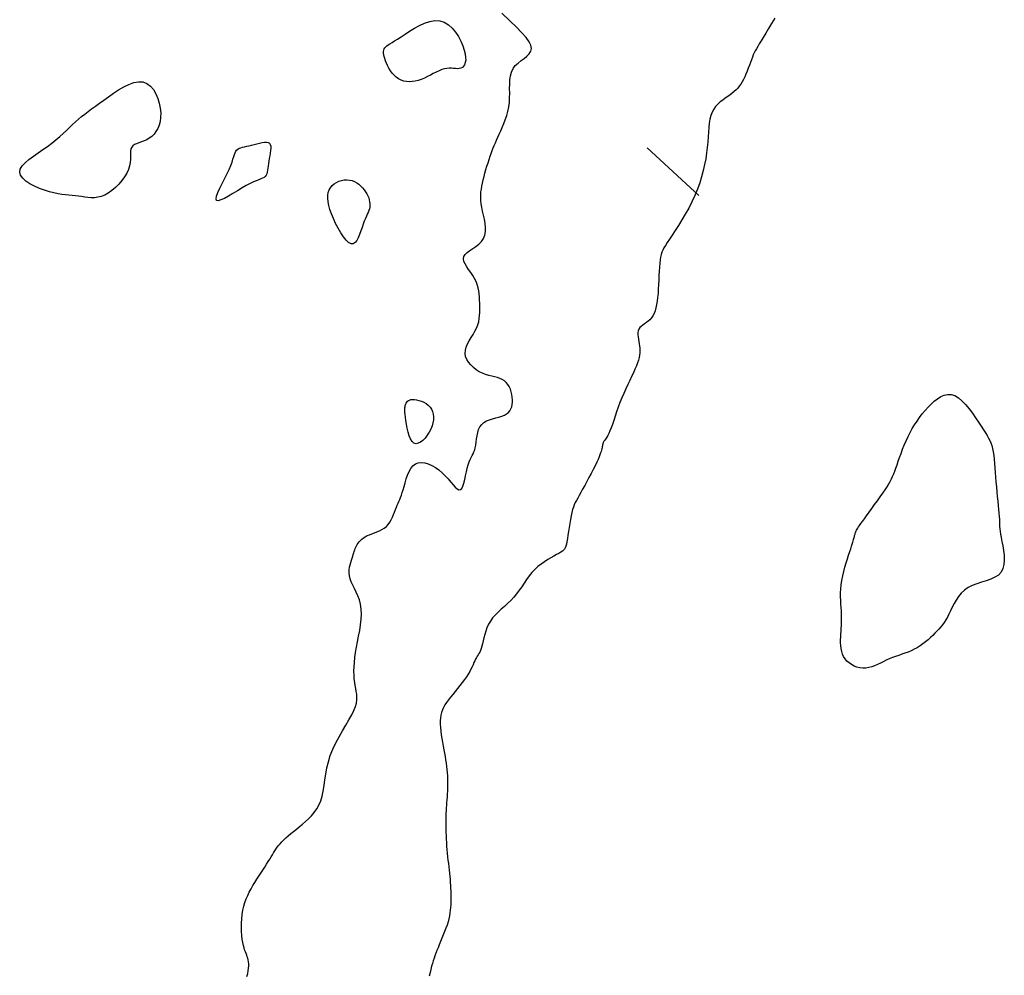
# Model space of a CAD drawing. Header units: millimetres. Extents: x 32690613 to 32693367, y 5343692 to 5344708.
# Tile 761 of 1009: x 32693135 to 32693155, y 5343977 to 5343997. Entities that reach past the tile are written whole.
import ezdxf

# ---------------------------------------------------------------- set-up
doc = ezdxf.new("R2010")
doc.units = ezdxf.units.MM
doc.header["$LTSCALE"] = 20
doc.layers.add('02-DGM_HL_493.00', color=102, linetype='Continuous')

msp = doc.modelspace()

# ---------------------------------------------------------------- linework, layer by layer
at = {"layer": '02-DGM_HL_493.00', "elevation": 493, "flags": 128}
for points in [[(32693139.78, 5343977.441), (32693139.796, 5343977.502), (32693139.807, 5343977.557), (32693139.814, 5343977.608), (32693139.817, 5343977.655), (32693139.817, 5343977.698), (32693139.813, 5343977.738), (32693139.807, 5343977.775), (32693139.799, 5343977.809), (32693139.788, 5343977.841), (32693139.776, 5343977.872), (32693139.763, 5343977.905), (32693139.749, 5343977.939), (32693139.735, 5343977.977), (32693139.722, 5343978.02), (32693139.709, 5343978.07), (32693139.697, 5343978.127), (32693139.687, 5343978.194), (32693139.68, 5343978.268), (32693139.674, 5343978.348), (32693139.672, 5343978.433), (32693139.673, 5343978.52), (32693139.678, 5343978.607), (32693139.686, 5343978.694), (32693139.7, 5343978.778), (32693139.718, 5343978.858), (32693139.74, 5343978.934), (32693139.766, 5343979.006), (32693139.796, 5343979.076), (32693139.829, 5343979.143), (32693139.864, 5343979.209), (32693139.901, 5343979.274), (32693139.94, 5343979.338), (32693139.981, 5343979.402), (32693140.021, 5343979.465), (32693140.062, 5343979.528), (32693140.102, 5343979.589), (32693140.141, 5343979.648), (32693140.178, 5343979.705), (32693140.212, 5343979.758), (32693140.243, 5343979.808), (32693140.271, 5343979.854), (32693140.296, 5343979.897), (32693140.319, 5343979.937), (32693140.342, 5343979.975), (32693140.365, 5343980.012), (32693140.39, 5343980.048), (32693140.417, 5343980.084), (32693140.448, 5343980.12), (32693140.484, 5343980.158), (32693140.524, 5343980.197), (32693140.568, 5343980.237), (32693140.615, 5343980.279), (32693140.666, 5343980.323), (32693140.721, 5343980.368), (32693140.778, 5343980.415), (32693140.837, 5343980.463), (32693140.899, 5343980.513), (32693140.961, 5343980.566), (32693141.022, 5343980.623), (32693141.082, 5343980.683), (32693141.137, 5343980.749), (32693141.188, 5343980.821), (32693141.233, 5343980.9), (32693141.269, 5343980.986), (32693141.297, 5343981.081), (32693141.319, 5343981.183), (32693141.336, 5343981.292), (32693141.353, 5343981.406), (32693141.371, 5343981.525), (32693141.394, 5343981.648), (32693141.423, 5343981.773), (32693141.462, 5343981.899), (32693141.513, 5343982.026), (32693141.573, 5343982.152), (32693141.639, 5343982.275), (32693141.707, 5343982.395), (32693141.775, 5343982.51), (32693141.838, 5343982.617), (32693141.894, 5343982.717), (32693141.938, 5343982.807), (32693141.97, 5343982.887), (32693141.99, 5343982.958), (32693141.999, 5343983.022), (32693142, 5343983.081), (32693141.995, 5343983.137), (32693141.986, 5343983.192), (32693141.975, 5343983.249), (32693141.963, 5343983.309), (32693141.954, 5343983.373), (32693141.946, 5343983.444), (32693141.941, 5343983.519), (32693141.939, 5343983.6), (32693141.941, 5343983.686), (32693141.947, 5343983.777), (32693141.956, 5343983.874), (32693141.971, 5343983.976), (32693141.99, 5343984.083), (32693142.011, 5343984.195), (32693142.034, 5343984.308), (32693142.055, 5343984.422), (32693142.074, 5343984.536), (32693142.086, 5343984.646), (32693142.092, 5343984.753), (32693142.087, 5343984.854), (32693142.072, 5343984.949), (32693142.048, 5343985.037), (32693142.017, 5343985.119), (32693141.983, 5343985.196), (32693141.948, 5343985.268), (32693141.914, 5343985.337), (32693141.885, 5343985.402), (32693141.863, 5343985.465), (32693141.849, 5343985.526), (32693141.844, 5343985.585), (32693141.845, 5343985.641), (32693141.852, 5343985.695), (32693141.862, 5343985.746), (32693141.875, 5343985.795), (32693141.889, 5343985.84), (32693141.903, 5343985.881), (32693141.914, 5343985.919), (32693141.925, 5343985.954), (32693141.935, 5343985.987), (32693141.944, 5343986.017), (32693141.954, 5343986.046), (32693141.964, 5343986.073), (32693141.976, 5343986.101), (32693141.989, 5343986.128), (32693142.005, 5343986.155), (32693142.024, 5343986.183), (32693142.045, 5343986.211), (32693142.07, 5343986.238), (32693142.098, 5343986.264), (32693142.13, 5343986.289), (32693142.166, 5343986.312), (32693142.207, 5343986.334), (32693142.252, 5343986.353), (32693142.3, 5343986.372), (32693142.351, 5343986.39), (32693142.403, 5343986.409), (32693142.454, 5343986.431), (32693142.504, 5343986.455), (32693142.551, 5343986.484), (32693142.594, 5343986.518), (32693142.632, 5343986.559), (32693142.664, 5343986.604), (32693142.693, 5343986.653), (32693142.718, 5343986.705), (32693142.74, 5343986.757), (32693142.76, 5343986.809), (32693142.778, 5343986.858), (32693142.796, 5343986.905), (32693142.813, 5343986.947), (32693142.829, 5343986.987), (32693142.846, 5343987.025), (32693142.863, 5343987.064), (32693142.879, 5343987.105), (32693142.896, 5343987.151), (32693142.914, 5343987.202), (32693142.932, 5343987.261), (32693142.951, 5343987.328), (32693142.971, 5343987.402), (32693142.994, 5343987.478), (32693143.021, 5343987.553), (32693143.051, 5343987.625), (32693143.087, 5343987.689), (32693143.129, 5343987.742), (32693143.178, 5343987.782), (32693143.235, 5343987.805), (32693143.298, 5343987.811), (32693143.366, 5343987.804), (32693143.437, 5343987.784), (32693143.509, 5343987.752), (32693143.582, 5343987.71), (32693143.652, 5343987.66), (32693143.719, 5343987.603), (32693143.782, 5343987.541), (32693143.839, 5343987.477), (32693143.892, 5343987.415), (32693143.94, 5343987.359), (32693143.983, 5343987.312), (32693144.022, 5343987.277), (32693144.057, 5343987.26), (32693144.087, 5343987.263), (32693144.113, 5343987.288), (32693144.136, 5343987.333), (32693144.156, 5343987.393), (32693144.174, 5343987.463), (32693144.191, 5343987.54), (32693144.207, 5343987.618), (32693144.224, 5343987.694), (32693144.241, 5343987.762), (32693144.26, 5343987.82), (32693144.281, 5343987.869), (32693144.301, 5343987.911), (32693144.322, 5343987.949), (32693144.341, 5343987.985), (32693144.359, 5343988.022), (32693144.375, 5343988.062), (32693144.387, 5343988.108), (32693144.397, 5343988.162), (32693144.405, 5343988.222), (32693144.413, 5343988.285), (32693144.422, 5343988.35), (32693144.436, 5343988.415), (32693144.454, 5343988.476), (32693144.48, 5343988.531), (32693144.515, 5343988.579), (32693144.56, 5343988.618), (32693144.613, 5343988.648), (32693144.673, 5343988.672), (32693144.736, 5343988.692), (32693144.8, 5343988.709), (32693144.862, 5343988.725), (32693144.921, 5343988.743), (32693144.973, 5343988.764), (32693145.018, 5343988.789), (32693145.054, 5343988.819), (32693145.083, 5343988.853), (32693145.105, 5343988.89), (32693145.12, 5343988.932), (32693145.13, 5343988.977), (32693145.135, 5343989.025), (32693145.135, 5343989.076), (32693145.131, 5343989.129), (32693145.123, 5343989.183), (32693145.11, 5343989.237), (32693145.093, 5343989.29), (32693145.071, 5343989.339), (32693145.044, 5343989.385), (32693145.012, 5343989.425), (32693144.974, 5343989.459), (32693144.931, 5343989.485), (32693144.883, 5343989.505), (32693144.831, 5343989.521), (32693144.776, 5343989.534), (32693144.717, 5343989.548), (32693144.656, 5343989.564), (32693144.594, 5343989.583), (32693144.53, 5343989.608), (32693144.467, 5343989.641), (32693144.405, 5343989.68), (32693144.347, 5343989.726), (32693144.295, 5343989.776), (32693144.25, 5343989.831), (32693144.215, 5343989.889), (32693144.191, 5343989.949), (32693144.181, 5343990.011), (32693144.186, 5343990.074), (32693144.204, 5343990.137), (32693144.231, 5343990.201), (32693144.265, 5343990.265), (32693144.303, 5343990.329), (32693144.342, 5343990.393), (32693144.379, 5343990.457), (32693144.411, 5343990.521), (32693144.436, 5343990.584), (32693144.455, 5343990.648), (32693144.467, 5343990.711), (32693144.474, 5343990.774), (32693144.478, 5343990.836), (32693144.479, 5343990.899), (32693144.477, 5343990.961), (32693144.475, 5343991.024), (32693144.473, 5343991.086), (32693144.469, 5343991.149), (32693144.463, 5343991.211), (32693144.455, 5343991.273), (32693144.443, 5343991.335), (32693144.425, 5343991.397), (32693144.402, 5343991.459), (32693144.372, 5343991.52), (32693144.335, 5343991.581), (32693144.294, 5343991.641), (32693144.252, 5343991.7), (32693144.213, 5343991.758), (32693144.18, 5343991.813), (32693144.157, 5343991.866), (32693144.148, 5343991.916), (32693144.155, 5343991.962), (32693144.181, 5343992.005), (32693144.224, 5343992.045), (32693144.277, 5343992.085), (32693144.338, 5343992.125), (32693144.4, 5343992.168), (32693144.46, 5343992.215), (32693144.512, 5343992.268), (32693144.553, 5343992.328), (32693144.578, 5343992.396), (32693144.59, 5343992.47), (32693144.591, 5343992.55), (32693144.583, 5343992.633), (32693144.569, 5343992.717), (32693144.552, 5343992.8), (32693144.534, 5343992.88), (32693144.518, 5343992.956), (32693144.507, 5343993.026), (32693144.5, 5343993.091), (32693144.496, 5343993.152), (32693144.497, 5343993.21), (32693144.501, 5343993.267), (32693144.509, 5343993.325), (32693144.519, 5343993.383), (32693144.531, 5343993.444), (32693144.546, 5343993.509), (32693144.563, 5343993.577), (32693144.582, 5343993.647), (32693144.602, 5343993.717), (32693144.622, 5343993.788), (32693144.643, 5343993.856), (32693144.665, 5343993.923), (32693144.686, 5343993.986), (32693144.707, 5343994.044), (32693144.728, 5343994.1), (32693144.749, 5343994.153), (32693144.77, 5343994.205), (32693144.793, 5343994.258), (32693144.817, 5343994.312), (32693144.843, 5343994.369), (32693144.87, 5343994.431), (32693144.9, 5343994.497), (32693144.931, 5343994.568), (32693144.962, 5343994.644), (32693144.992, 5343994.723), (32693145.019, 5343994.806), (32693145.042, 5343994.892), (32693145.061, 5343994.981), (32693145.073, 5343995.072), (32693145.079, 5343995.165), (32693145.08, 5343995.258), (32693145.079, 5343995.351), (32693145.08, 5343995.441), (32693145.084, 5343995.528), (32693145.094, 5343995.61), (32693145.114, 5343995.685), (32693145.147, 5343995.754), (32693145.192, 5343995.814), (32693145.248, 5343995.867), (32693145.309, 5343995.915), (32693145.37, 5343995.961), (32693145.426, 5343996.007), (32693145.473, 5343996.054), (32693145.505, 5343996.104), (32693145.517, 5343996.16), (32693145.506, 5343996.224), (32693145.47, 5343996.297), (32693145.409, 5343996.381), (32693145.324, 5343996.479), (32693145.215, 5343996.591), (32693145.081, 5343996.721), (32693144.923, 5343996.87)], [(32693150.427, 5343996.769), (32693150.362, 5343996.662), (32693150.3, 5343996.561), (32693150.243, 5343996.467), (32693150.192, 5343996.384), (32693150.149, 5343996.314), (32693150.113, 5343996.253), (32693150.082, 5343996.201), (32693150.055, 5343996.155), (32693150.033, 5343996.112), (32693150.012, 5343996.071), (32693149.993, 5343996.029), (32693149.975, 5343995.984), (32693149.955, 5343995.934), (32693149.935, 5343995.879), (32693149.914, 5343995.822), (32693149.892, 5343995.763), (32693149.869, 5343995.703), (32693149.845, 5343995.645), (32693149.82, 5343995.588), (32693149.795, 5343995.535), (32693149.768, 5343995.486), (32693149.74, 5343995.441), (32693149.71, 5343995.4), (32693149.679, 5343995.361), (32693149.644, 5343995.325), (32693149.607, 5343995.291), (32693149.567, 5343995.257), (32693149.523, 5343995.224), (32693149.476, 5343995.191), (32693149.426, 5343995.156), (32693149.376, 5343995.12), (32693149.326, 5343995.081), (32693149.278, 5343995.038), (32693149.233, 5343994.99), (32693149.194, 5343994.936), (32693149.162, 5343994.876), (32693149.137, 5343994.809), (32693149.118, 5343994.735), (32693149.105, 5343994.653), (32693149.096, 5343994.566), (32693149.088, 5343994.473), (32693149.082, 5343994.375), (32693149.074, 5343994.271), (32693149.064, 5343994.164), (32693149.051, 5343994.052), (32693149.034, 5343993.936), (32693149.011, 5343993.818), (32693148.984, 5343993.697), (32693148.951, 5343993.573), (32693148.912, 5343993.448), (32693148.867, 5343993.322), (32693148.814, 5343993.195), (32693148.755, 5343993.068), (32693148.69, 5343992.942), (32693148.621, 5343992.819), (32693148.552, 5343992.702), (32693148.483, 5343992.591), (32693148.417, 5343992.488), (32693148.356, 5343992.395), (32693148.302, 5343992.315), (32693148.257, 5343992.246), (32693148.22, 5343992.189), (32693148.19, 5343992.139), (32693148.166, 5343992.093), (32693148.147, 5343992.049), (32693148.133, 5343992.003), (32693148.122, 5343991.953), (32693148.113, 5343991.895), (32693148.106, 5343991.827), (32693148.1, 5343991.75), (32693148.095, 5343991.667), (32693148.091, 5343991.579), (32693148.086, 5343991.489), (32693148.082, 5343991.398), (32693148.077, 5343991.308), (32693148.071, 5343991.221), (32693148.063, 5343991.14), (32693148.054, 5343991.064), (32693148.043, 5343990.993), (32693148.03, 5343990.928), (32693148.013, 5343990.869), (32693147.993, 5343990.815), (32693147.969, 5343990.767), (32693147.941, 5343990.726), (32693147.909, 5343990.69), (32693147.873, 5343990.658), (32693147.836, 5343990.631), (32693147.799, 5343990.605), (32693147.763, 5343990.581), (32693147.731, 5343990.555), (32693147.704, 5343990.529), (32693147.684, 5343990.499), (32693147.671, 5343990.465), (32693147.665, 5343990.427), (32693147.665, 5343990.386), (32693147.669, 5343990.343), (32693147.675, 5343990.298), (32693147.683, 5343990.252), (32693147.692, 5343990.206), (32693147.699, 5343990.16), (32693147.703, 5343990.115), (32693147.705, 5343990.07), (32693147.703, 5343990.024), (32693147.698, 5343989.977), (32693147.689, 5343989.927), (32693147.676, 5343989.875), (32693147.658, 5343989.818), (32693147.635, 5343989.757), (32693147.607, 5343989.691), (32693147.575, 5343989.62), (32693147.539, 5343989.544), (32693147.5, 5343989.464), (32693147.461, 5343989.381), (32693147.42, 5343989.294), (32693147.38, 5343989.204), (32693147.341, 5343989.112), (32693147.304, 5343989.018), (32693147.269, 5343988.924), (32693147.236, 5343988.831), (32693147.205, 5343988.741), (32693147.177, 5343988.656), (32693147.15, 5343988.577), (32693147.125, 5343988.506), (32693147.101, 5343988.445), (32693147.08, 5343988.395), (32693147.06, 5343988.355), (32693147.042, 5343988.323), (32693147.026, 5343988.298), (32693147.012, 5343988.278), (32693146.999, 5343988.262), (32693146.988, 5343988.249), (32693146.979, 5343988.236), (32693146.971, 5343988.223), (32693146.965, 5343988.209), (32693146.96, 5343988.194), (32693146.956, 5343988.178), (32693146.952, 5343988.162), (32693146.949, 5343988.144), (32693146.945, 5343988.125), (32693146.942, 5343988.105), (32693146.937, 5343988.084), (32693146.932, 5343988.061), (32693146.924, 5343988.034), (32693146.914, 5343988.003), (32693146.901, 5343987.966), (32693146.883, 5343987.923), (32693146.861, 5343987.872), (32693146.834, 5343987.813), (32693146.801, 5343987.745), (32693146.763, 5343987.67), (32693146.722, 5343987.59), (32693146.679, 5343987.507), (32693146.635, 5343987.425), (32693146.592, 5343987.345), (32693146.551, 5343987.27), (32693146.513, 5343987.202), (32693146.48, 5343987.143), (32693146.451, 5343987.091), (32693146.425, 5343987.045), (32693146.402, 5343987), (32693146.383, 5343986.956), (32693146.365, 5343986.91), (32693146.349, 5343986.858), (32693146.333, 5343986.799), (32693146.319, 5343986.732), (32693146.305, 5343986.657), (32693146.291, 5343986.578), (32693146.278, 5343986.498), (32693146.266, 5343986.418), (32693146.254, 5343986.342), (32693146.243, 5343986.273), (32693146.233, 5343986.212), (32693146.224, 5343986.162), (32693146.214, 5343986.121), (32693146.202, 5343986.089), (32693146.187, 5343986.062), (32693146.168, 5343986.039), (32693146.144, 5343986.019), (32693146.113, 5343985.998), (32693146.074, 5343985.976), (32693146.027, 5343985.951), (32693145.972, 5343985.922), (32693145.911, 5343985.888), (32693145.847, 5343985.851), (32693145.78, 5343985.808), (32693145.714, 5343985.761), (32693145.648, 5343985.709), (32693145.586, 5343985.651), (32693145.528, 5343985.588), (32693145.474, 5343985.521), (32693145.422, 5343985.45), (32693145.372, 5343985.377), (32693145.322, 5343985.304), (32693145.271, 5343985.231), (32693145.218, 5343985.16), (32693145.161, 5343985.092), (32693145.101, 5343985.027), (32693145.038, 5343984.966), (32693144.973, 5343984.907), (32693144.909, 5343984.849), (32693144.847, 5343984.791), (32693144.789, 5343984.733), (32693144.736, 5343984.673), (32693144.69, 5343984.611), (32693144.652, 5343984.545), (32693144.621, 5343984.477), (32693144.596, 5343984.408), (32693144.576, 5343984.34), (32693144.56, 5343984.274), (32693144.546, 5343984.211), (32693144.533, 5343984.154), (32693144.521, 5343984.102), (32693144.507, 5343984.058), (32693144.492, 5343984.02), (32693144.476, 5343983.986), (32693144.46, 5343983.956), (32693144.443, 5343983.929), (32693144.426, 5343983.901), (32693144.409, 5343983.873), (32693144.392, 5343983.843), (32693144.375, 5343983.809), (32693144.359, 5343983.772), (32693144.341, 5343983.731), (32693144.321, 5343983.688), (32693144.298, 5343983.641), (32693144.273, 5343983.592), (32693144.243, 5343983.54), (32693144.208, 5343983.485), (32693144.168, 5343983.429), (32693144.124, 5343983.37), (32693144.076, 5343983.311), (32693144.028, 5343983.251), (32693143.978, 5343983.191), (32693143.93, 5343983.133), (32693143.885, 5343983.076), (32693143.843, 5343983.021), (32693143.806, 5343982.968), (32693143.774, 5343982.918), (32693143.746, 5343982.868), (32693143.724, 5343982.818), (32693143.706, 5343982.767), (32693143.693, 5343982.714), (32693143.685, 5343982.658), (32693143.68, 5343982.597), (32693143.681, 5343982.532), (32693143.684, 5343982.463), (32693143.691, 5343982.391), (32693143.7, 5343982.317), (32693143.712, 5343982.241), (32693143.724, 5343982.165), (32693143.737, 5343982.09), (32693143.751, 5343982.016), (32693143.764, 5343981.945), (32693143.776, 5343981.876), (32693143.788, 5343981.809), (32693143.798, 5343981.744), (32693143.807, 5343981.68), (32693143.815, 5343981.616), (32693143.821, 5343981.554), (32693143.826, 5343981.491), (32693143.828, 5343981.429), (32693143.829, 5343981.366), (32693143.828, 5343981.304), (32693143.826, 5343981.243), (32693143.823, 5343981.182), (32693143.82, 5343981.123), (32693143.816, 5343981.064), (32693143.812, 5343981.007), (32693143.808, 5343980.951), (32693143.804, 5343980.896), (32693143.801, 5343980.842), (32693143.798, 5343980.787), (32693143.795, 5343980.732), (32693143.793, 5343980.675), (32693143.791, 5343980.617), (32693143.791, 5343980.556), (32693143.791, 5343980.492), (32693143.792, 5343980.425), (32693143.793, 5343980.356), (32693143.796, 5343980.286), (32693143.799, 5343980.215), (32693143.803, 5343980.143), (32693143.808, 5343980.07), (32693143.814, 5343979.999), (32693143.821, 5343979.928), (32693143.828, 5343979.858), (32693143.835, 5343979.789), (32693143.843, 5343979.721), (32693143.851, 5343979.654), (32693143.858, 5343979.588), (32693143.865, 5343979.524), (32693143.872, 5343979.461), (32693143.877, 5343979.399), (32693143.881, 5343979.339), (32693143.885, 5343979.28), (32693143.888, 5343979.222), (32693143.89, 5343979.165), (32693143.892, 5343979.108), (32693143.892, 5343979.053), (32693143.892, 5343978.998), (32693143.892, 5343978.944), (32693143.89, 5343978.89), (32693143.887, 5343978.835), (32693143.882, 5343978.78), (32693143.875, 5343978.724), (32693143.865, 5343978.666), (32693143.852, 5343978.607), (32693143.836, 5343978.545), (32693143.816, 5343978.48), (32693143.793, 5343978.414), (32693143.768, 5343978.346), (32693143.741, 5343978.279), (32693143.714, 5343978.212), (32693143.686, 5343978.146), (32693143.66, 5343978.083), (32693143.635, 5343978.023), (32693143.612, 5343977.966), (32693143.592, 5343977.913), (32693143.573, 5343977.861), (32693143.555, 5343977.809), (32693143.538, 5343977.757), (32693143.522, 5343977.704), (32693143.506, 5343977.647), (32693143.49, 5343977.586), (32693143.473, 5343977.521), (32693143.455, 5343977.451)], [(32693148.894, 5343993.198), (32693147.855, 5343994.158)]]:
    msp.add_lwpolyline(points, dxfattribs=at)
for points in [[(32693142.564, 5343996.175), (32693142.581, 5343996.196), (32693142.603, 5343996.215), (32693142.631, 5343996.235), (32693142.665, 5343996.257), (32693142.707, 5343996.283), (32693142.758, 5343996.314), (32693142.818, 5343996.351), (32693142.889, 5343996.396), (32693142.971, 5343996.45), (32693143.061, 5343996.509), (32693143.159, 5343996.569), (32693143.261, 5343996.625), (32693143.365, 5343996.672), (32693143.469, 5343996.706), (32693143.571, 5343996.724), (32693143.669, 5343996.719), (32693143.76, 5343996.689), (32693143.844, 5343996.638), (32693143.919, 5343996.569), (32693143.987, 5343996.488), (32693144.046, 5343996.399), (32693144.095, 5343996.305), (32693144.135, 5343996.213), (32693144.165, 5343996.127), (32693144.183, 5343996.049), (32693144.192, 5343995.981), (32693144.193, 5343995.923), (32693144.185, 5343995.874), (32693144.17, 5343995.833), (32693144.15, 5343995.802), (32693144.125, 5343995.778), (32693144.095, 5343995.763), (32693144.063, 5343995.754), (32693144.028, 5343995.752), (32693143.99, 5343995.754), (32693143.95, 5343995.757), (32693143.907, 5343995.76), (32693143.861, 5343995.761), (32693143.813, 5343995.758), (32693143.762, 5343995.75), (32693143.71, 5343995.733), (32693143.655, 5343995.711), (32693143.598, 5343995.684), (32693143.54, 5343995.654), (32693143.481, 5343995.623), (32693143.421, 5343995.592), (32693143.36, 5343995.562), (32693143.298, 5343995.537), (32693143.236, 5343995.516), (32693143.175, 5343995.501), (32693143.114, 5343995.492), (32693143.055, 5343995.489), (32693142.997, 5343995.493), (32693142.942, 5343995.503), (32693142.889, 5343995.521), (32693142.839, 5343995.547), (32693142.793, 5343995.58), (32693142.75, 5343995.619), (32693142.711, 5343995.664), (32693142.676, 5343995.712), (32693142.645, 5343995.763), (32693142.617, 5343995.814), (32693142.594, 5343995.864), (32693142.575, 5343995.912), (32693142.559, 5343995.956), (32693142.548, 5343995.997), (32693142.54, 5343996.034), (32693142.537, 5343996.068), (32693142.538, 5343996.099), (32693142.543, 5343996.127), (32693142.551, 5343996.153)], [(32693135.198, 5343993.664), (32693135.211, 5343993.727), (32693135.249, 5343993.791), (32693135.31, 5343993.856), (32693135.386, 5343993.921), (32693135.475, 5343993.987), (32693135.57, 5343994.053), (32693135.667, 5343994.12), (32693135.762, 5343994.186), (32693135.849, 5343994.252), (32693135.93, 5343994.317), (32693136.005, 5343994.382), (32693136.075, 5343994.445), (32693136.141, 5343994.507), (32693136.204, 5343994.567), (32693136.266, 5343994.625), (32693136.326, 5343994.681), (32693136.387, 5343994.734), (32693136.448, 5343994.786), (32693136.512, 5343994.837), (32693136.579, 5343994.889), (32693136.649, 5343994.942), (32693136.724, 5343994.997), (32693136.805, 5343995.056), (32693136.893, 5343995.12), (32693136.987, 5343995.188), (32693137.088, 5343995.258), (32693137.191, 5343995.325), (32693137.296, 5343995.386), (32693137.4, 5343995.436), (32693137.501, 5343995.472), (32693137.596, 5343995.489), (32693137.685, 5343995.484), (32693137.764, 5343995.454), (32693137.834, 5343995.402), (32693137.894, 5343995.332), (32693137.944, 5343995.248), (32693137.984, 5343995.154), (32693138.014, 5343995.055), (32693138.034, 5343994.956), (32693138.043, 5343994.859), (32693138.041, 5343994.769), (32693138.03, 5343994.686), (32693138.01, 5343994.611), (32693137.982, 5343994.544), (32693137.947, 5343994.484), (32693137.907, 5343994.431), (32693137.862, 5343994.387), (32693137.812, 5343994.349), (32693137.76, 5343994.32), (32693137.707, 5343994.296), (32693137.655, 5343994.276), (32693137.604, 5343994.258), (32693137.557, 5343994.24), (32693137.516, 5343994.221), (32693137.483, 5343994.198), (32693137.458, 5343994.169), (32693137.443, 5343994.133), (32693137.436, 5343994.091), (32693137.434, 5343994.042), (32693137.434, 5343993.987), (32693137.433, 5343993.927), (32693137.427, 5343993.863), (32693137.415, 5343993.794), (32693137.392, 5343993.721), (32693137.358, 5343993.646), (32693137.312, 5343993.57), (32693137.257, 5343993.494), (32693137.195, 5343993.422), (32693137.128, 5343993.354), (32693137.057, 5343993.294), (32693136.984, 5343993.243), (32693136.912, 5343993.202), (32693136.841, 5343993.175), (32693136.773, 5343993.158), (32693136.705, 5343993.15), (32693136.64, 5343993.15), (32693136.575, 5343993.155), (32693136.511, 5343993.163), (32693136.448, 5343993.173), (32693136.385, 5343993.182), (32693136.322, 5343993.189), (32693136.258, 5343993.194), (32693136.192, 5343993.2), (32693136.123, 5343993.206), (32693136.05, 5343993.215), (32693135.972, 5343993.228), (32693135.889, 5343993.246), (32693135.797, 5343993.27), (32693135.699, 5343993.301), (32693135.598, 5343993.339), (32693135.498, 5343993.383), (32693135.405, 5343993.432), (32693135.324, 5343993.485), (32693135.259, 5343993.542), (32693135.216, 5343993.602)], [(32693140.235, 5343994.25), (32693140.252, 5343994.224), (32693140.26, 5343994.19), (32693140.262, 5343994.148), (32693140.258, 5343994.101), (32693140.251, 5343994.05), (32693140.241, 5343993.996), (32693140.231, 5343993.941), (32693140.221, 5343993.888), (32693140.214, 5343993.837), (32693140.208, 5343993.789), (32693140.203, 5343993.744), (32693140.197, 5343993.703), (32693140.19, 5343993.665), (32693140.18, 5343993.632), (32693140.167, 5343993.603), (32693140.15, 5343993.579), (32693140.127, 5343993.56), (32693140.098, 5343993.543), (32693140.063, 5343993.528), (32693140.02, 5343993.511), (32693139.97, 5343993.492), (32693139.912, 5343993.468), (32693139.845, 5343993.437), (32693139.768, 5343993.397), (32693139.682, 5343993.348), (32693139.59, 5343993.292), (32693139.498, 5343993.235), (32693139.408, 5343993.182), (32693139.326, 5343993.136), (32693139.255, 5343993.104), (32693139.201, 5343993.089), (32693139.168, 5343993.096), (32693139.158, 5343993.129), (32693139.169, 5343993.184), (32693139.196, 5343993.256), (32693139.235, 5343993.342), (32693139.281, 5343993.435), (32693139.331, 5343993.532), (32693139.379, 5343993.628), (32693139.422, 5343993.717), (32693139.455, 5343993.797), (32693139.481, 5343993.867), (32693139.5, 5343993.927), (32693139.516, 5343993.978), (32693139.529, 5343994.022), (32693139.541, 5343994.058), (32693139.555, 5343994.088), (32693139.573, 5343994.112), (32693139.596, 5343994.132), (32693139.623, 5343994.147), (32693139.656, 5343994.159), (32693139.692, 5343994.169), (32693139.733, 5343994.178), (32693139.777, 5343994.187), (32693139.825, 5343994.196), (32693139.875, 5343994.208), (32693139.928, 5343994.221), (32693139.981, 5343994.236), (32693140.034, 5343994.25), (32693140.085, 5343994.261), (32693140.132, 5343994.268), (32693140.174, 5343994.27), (32693140.208, 5343994.264)], [(32693141.848, 5343993.506), (32693141.9, 5343993.494), (32693141.948, 5343993.475), (32693141.994, 5343993.45), (32693142.037, 5343993.42), (32693142.077, 5343993.386), (32693142.113, 5343993.349), (32693142.146, 5343993.309), (32693142.175, 5343993.269), (32693142.199, 5343993.228), (32693142.22, 5343993.188), (32693142.236, 5343993.147), (32693142.248, 5343993.107), (32693142.256, 5343993.068), (32693142.261, 5343993.03), (32693142.261, 5343992.993), (32693142.257, 5343992.957), (32693142.25, 5343992.923), (32693142.239, 5343992.889), (32693142.225, 5343992.854), (32693142.209, 5343992.816), (32693142.19, 5343992.775), (32693142.17, 5343992.73), (32693142.148, 5343992.678), (32693142.126, 5343992.618), (32693142.103, 5343992.551), (32693142.079, 5343992.48), (32693142.054, 5343992.409), (32693142.026, 5343992.343), (32693141.996, 5343992.287), (32693141.961, 5343992.245), (32693141.923, 5343992.221), (32693141.88, 5343992.22), (32693141.832, 5343992.245), (32693141.78, 5343992.293), (32693141.726, 5343992.36), (32693141.672, 5343992.442), (32693141.619, 5343992.534), (32693141.57, 5343992.631), (32693141.525, 5343992.73), (32693141.486, 5343992.825), (32693141.455, 5343992.914), (32693141.432, 5343992.995), (32693141.418, 5343993.07), (32693141.411, 5343993.138), (32693141.413, 5343993.2), (32693141.422, 5343993.257), (32693141.44, 5343993.307), (32693141.465, 5343993.352), (32693141.499, 5343993.393), (32693141.539, 5343993.428), (32693141.584, 5343993.457), (32693141.634, 5343993.481), (32693141.687, 5343993.498), (32693141.741, 5343993.508), (32693141.795, 5343993.511)], [(32693143.473, 5343988.927), (32693143.502, 5343988.884), (32693143.523, 5343988.836), (32693143.537, 5343988.784), (32693143.543, 5343988.729), (32693143.542, 5343988.67), (32693143.532, 5343988.609), (32693143.515, 5343988.547), (32693143.49, 5343988.483), (32693143.458, 5343988.42), (32693143.419, 5343988.359), (32693143.376, 5343988.303), (32693143.33, 5343988.256), (32693143.283, 5343988.219), (32693143.236, 5343988.196), (32693143.191, 5343988.189), (32693143.149, 5343988.201), (32693143.113, 5343988.234), (32693143.081, 5343988.285), (32693143.054, 5343988.349), (32693143.031, 5343988.423), (32693143.012, 5343988.501), (32693142.997, 5343988.58), (32693142.985, 5343988.655), (32693142.976, 5343988.723), (32693142.97, 5343988.779), (32693142.966, 5343988.825), (32693142.964, 5343988.862), (32693142.964, 5343988.893), (32693142.966, 5343988.917), (32693142.969, 5343988.937), (32693142.974, 5343988.956), (32693142.98, 5343988.973), (32693142.987, 5343988.991), (32693142.995, 5343989.009), (32693143.006, 5343989.027), (32693143.02, 5343989.043), (32693143.037, 5343989.057), (32693143.059, 5343989.069), (32693143.086, 5343989.077), (32693143.119, 5343989.08), (32693143.159, 5343989.079), (32693143.203, 5343989.073), (32693143.251, 5343989.062), (32693143.3, 5343989.046), (32693143.348, 5343989.024), (32693143.394, 5343988.997), (32693143.437, 5343988.965)], [(32693151.755, 5343984.291), (32693151.758, 5343984.349), (32693151.762, 5343984.406), (32693151.765, 5343984.462), (32693151.769, 5343984.519), (32693151.772, 5343984.577), (32693151.774, 5343984.635), (32693151.774, 5343984.695), (32693151.773, 5343984.756), (32693151.77, 5343984.82), (32693151.765, 5343984.886), (32693151.76, 5343984.954), (32693151.755, 5343985.025), (32693151.753, 5343985.1), (32693151.753, 5343985.177), (32693151.756, 5343985.258), (32693151.764, 5343985.342), (32693151.778, 5343985.43), (32693151.796, 5343985.52), (32693151.818, 5343985.61), (32693151.841, 5343985.7), (32693151.867, 5343985.786), (32693151.892, 5343985.868), (32693151.916, 5343985.943), (32693151.938, 5343986.011), (32693151.957, 5343986.07), (32693151.972, 5343986.12), (32693151.986, 5343986.163), (32693151.997, 5343986.199), (32693152.006, 5343986.23), (32693152.014, 5343986.256), (32693152.02, 5343986.279), (32693152.026, 5343986.299), (32693152.031, 5343986.318), (32693152.035, 5343986.335), (32693152.04, 5343986.351), (32693152.044, 5343986.367), (32693152.049, 5343986.382), (32693152.055, 5343986.398), (32693152.061, 5343986.413), (32693152.068, 5343986.429), (32693152.076, 5343986.445), (32693152.087, 5343986.463), (32693152.1, 5343986.484), (32693152.116, 5343986.51), (32693152.137, 5343986.54), (32693152.163, 5343986.577), (32693152.195, 5343986.621), (32693152.233, 5343986.674), (32693152.279, 5343986.736), (32693152.329, 5343986.806), (32693152.384, 5343986.881), (32693152.44, 5343986.959), (32693152.497, 5343987.038), (32693152.552, 5343987.116), (32693152.604, 5343987.191), (32693152.651, 5343987.26), (32693152.691, 5343987.321), (32693152.725, 5343987.377), (32693152.754, 5343987.429), (32693152.78, 5343987.478), (32693152.803, 5343987.528), (32693152.824, 5343987.579), (32693152.845, 5343987.633), (32693152.867, 5343987.693), (32693152.891, 5343987.76), (32693152.916, 5343987.833), (32693152.943, 5343987.911), (32693152.973, 5343987.993), (32693153.004, 5343988.077), (32693153.038, 5343988.162), (32693153.075, 5343988.248), (32693153.114, 5343988.332), (32693153.155, 5343988.414), (32693153.199, 5343988.494), (32693153.246, 5343988.571), (32693153.295, 5343988.646), (32693153.347, 5343988.718), (32693153.401, 5343988.789), (32693153.458, 5343988.857), (32693153.516, 5343988.923), (32693153.578, 5343988.986), (32693153.641, 5343989.045), (32693153.706, 5343989.096), (32693153.773, 5343989.138), (32693153.842, 5343989.168), (32693153.912, 5343989.183), (32693153.983, 5343989.18), (32693154.055, 5343989.158), (32693154.128, 5343989.115), (32693154.201, 5343989.053), (32693154.273, 5343988.978), (32693154.343, 5343988.893), (32693154.411, 5343988.803), (32693154.474, 5343988.711), (32693154.533, 5343988.623), (32693154.586, 5343988.542), (32693154.632, 5343988.471), (32693154.673, 5343988.409), (32693154.708, 5343988.354), (32693154.738, 5343988.303), (32693154.763, 5343988.253), (32693154.785, 5343988.203), (32693154.803, 5343988.15), (32693154.818, 5343988.092), (32693154.83, 5343988.026), (32693154.841, 5343987.953), (32693154.849, 5343987.874), (32693154.857, 5343987.79), (32693154.864, 5343987.701), (32693154.871, 5343987.608), (32693154.878, 5343987.513), (32693154.885, 5343987.416), (32693154.894, 5343987.318), (32693154.903, 5343987.22), (32693154.913, 5343987.124), (32693154.922, 5343987.031), (32693154.931, 5343986.943), (32693154.939, 5343986.86), (32693154.946, 5343986.784), (32693154.951, 5343986.717), (32693154.955, 5343986.659), (32693154.957, 5343986.609), (32693154.958, 5343986.562), (32693154.96, 5343986.517), (32693154.964, 5343986.47), (32693154.969, 5343986.42), (32693154.977, 5343986.362), (32693154.989, 5343986.294), (32693155.005, 5343986.215), (32693155.023, 5343986.127), (32693155.039, 5343986.033), (32693155.051, 5343985.937), (32693155.055, 5343985.841), (32693155.048, 5343985.751), (32693155.028, 5343985.668), (32693154.991, 5343985.597), (32693154.936, 5343985.539), (32693154.865, 5343985.494), (32693154.782, 5343985.456), (32693154.691, 5343985.424), (32693154.596, 5343985.395), (32693154.5, 5343985.364), (32693154.408, 5343985.329), (32693154.324, 5343985.286), (32693154.251, 5343985.234), (32693154.187, 5343985.173), (32693154.132, 5343985.106), (32693154.085, 5343985.035), (32693154.043, 5343984.962), (32693154.005, 5343984.889), (32693153.971, 5343984.818), (32693153.939, 5343984.751), (32693153.906, 5343984.69), (32693153.874, 5343984.635), (32693153.841, 5343984.584), (32693153.808, 5343984.537), (32693153.773, 5343984.493), (32693153.736, 5343984.45), (32693153.697, 5343984.408), (32693153.656, 5343984.366), (32693153.612, 5343984.322), (32693153.566, 5343984.278), (32693153.517, 5343984.235), (32693153.465, 5343984.192), (32693153.412, 5343984.15), (32693153.356, 5343984.111), (32693153.298, 5343984.074), (32693153.239, 5343984.041), (32693153.178, 5343984.012), (32693153.115, 5343983.986), (32693153.052, 5343983.962), (32693152.989, 5343983.94), (32693152.925, 5343983.918), (32693152.861, 5343983.896), (32693152.798, 5343983.873), (32693152.736, 5343983.847), (32693152.675, 5343983.82), (32693152.615, 5343983.79), (32693152.556, 5343983.761), (32693152.497, 5343983.733), (32693152.439, 5343983.707), (32693152.381, 5343983.686), (32693152.322, 5343983.671), (32693152.262, 5343983.662), (32693152.202, 5343983.661), (32693152.142, 5343983.668), (32693152.083, 5343983.683), (32693152.026, 5343983.704), (32693151.973, 5343983.732), (32693151.924, 5343983.766), (32693151.881, 5343983.804), (32693151.844, 5343983.848), (32693151.815, 5343983.895), (32693151.792, 5343983.946), (32693151.776, 5343984), (32693151.765, 5343984.057), (32693151.758, 5343984.115), (32693151.754, 5343984.173), (32693151.754, 5343984.232)]]:
    msp.add_lwpolyline(points, close=True, dxfattribs=at)

doc.saveas('drawing.dxf')
